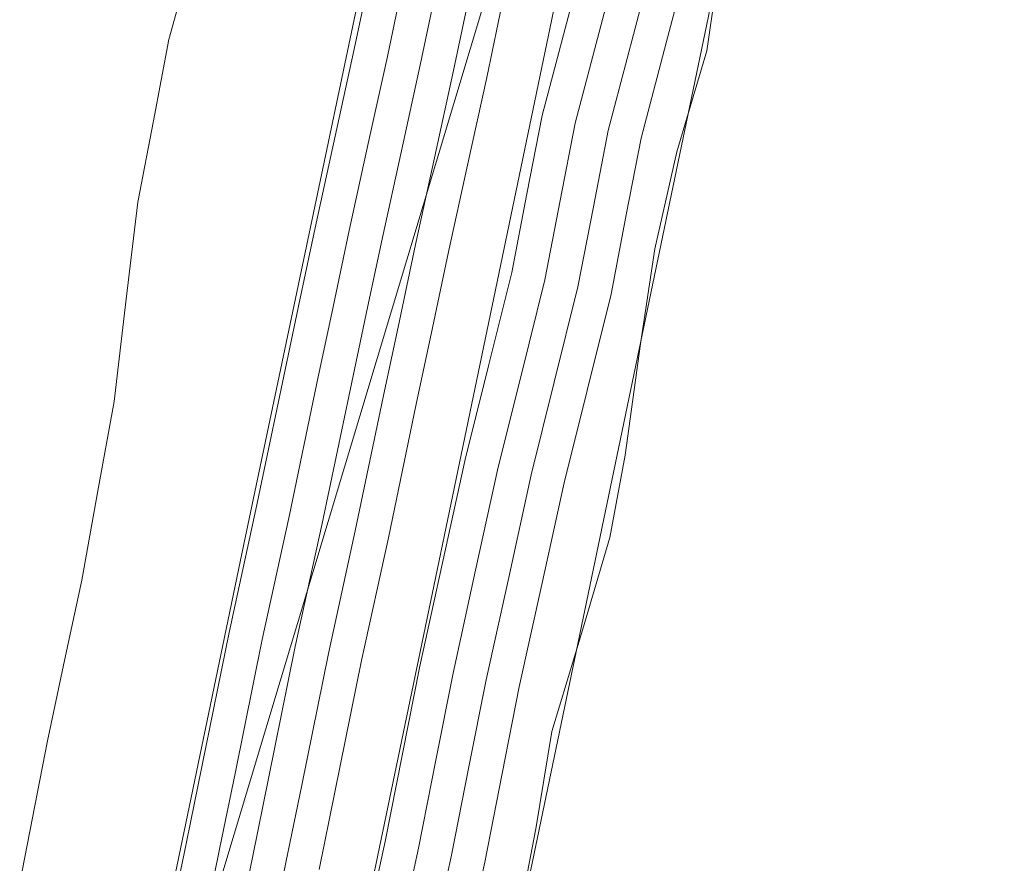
# Model space of a CAD drawing. Header units: metres. Extents: x 250001 to 257773, y 598992 to 609118.
# Tile 324 of 656: x 254914 to 254957, y 600905 to 600943. Entities that reach past the tile are written whole.
import ezdxf
from ezdxf.lldxf.tags import DXFTag

# ---------------------------------------------------------------- set-up
doc = ezdxf.new("R2010")
doc.units = ezdxf.units.M
for name, color, linetype, lineweight in [('B-WE-GR-GRAS-GV', 252, 'Continuous', 13), ('B-WE-GW-GRONDWERKLIJN_KRUIN-G', 252, 'Continuous', 18), ('B-WE-KG-GRENS_PERCEEL-G', 150, 'KG-PERCEEL', 18), ('B-WE-OG-WATER-GV', 252, 'Continuous', 18), ('B-WE-VH-KANTVERHARDING-G', 60, 'Continuous', 18), ('B-WE-VH-VERHARDING-G', 252, 'Continuous', 18), ('B-WE-VH-VERHARDING_HALFVERHARDING-GV', 252, 'Continuous', 18), ('B-WE-VH-VERHARDING_OPEN-GV', 252, 'Continuous', 18), ('X-XX-AL-REFERENTIE-G', 7, 'Continuous', 18)]:
    doc.layers.add(name, color=color, linetype=linetype, lineweight=lineweight)
doc.styles.get("Standard").update_dxf_attribs({"font": 'NLCS-ISO.ttf'})
tags = doc.linetypes.add('KG-PERCEEL', pattern='A,5.5,-2,["P",Standard,S=1.8,R=0,X=-0.5,Y=-0.9],-2,5.5,-2,[5,NLCS.SHX,S=0.75,R=0,X=0,Y=0],-2', length=19).pattern_tags.tags
tags[6] = DXFTag(74, 10)

# ---------------------------------------------------------------- blocks, each defined once
blk = doc.blocks.new('BS2021-132-Xref-KAD-20210617')
at = {"layer": 'B-WE-KG-GRENS_PERCEEL-G', "flags": 128}
blk.add_lwpolyline([(254907.422, 600750.902), (254912, 600815), (254918, 600889), (254964, 601042), (254999, 601218), (255017, 601294), (255020, 601325), (255015, 601354), (255000, 601414), (254968, 601478), (254940, 601559), (254919, 601592), (254834, 601658), (254818, 601666), (254801, 601670), (254760, 601673), (254708, 601664), (254681, 601664), (254664, 601673), (254661.278, 601676.5)], dxfattribs=at)
blk = doc.blocks.new('BS2021-132-Xref-inmeting-2d-20210906')
at = {"layer": 'B-WE-GW-GRONDWERKLIJN_KRUIN-G'}
blk.add_lwpolyline([(254913.946, 600905.114), (254915.06, 600910.867), (254915.82, 600914.427), (254916.58, 600917.987), (254917.299, 600921.94), (254918.017, 600925.893), (254918.54, 600930.311), (254919.063, 600934.729), (254919.754, 600938.331), (254920.444, 600941.932), (254921.701, 600946.499), (254923.248, 600952.148), (254924.435, 600956.955), (254926.093, 600962.607), (254927.185, 600969.182), (254928.195, 600973.612), (254929.169, 600978.481), (254930.058, 600982.079), (254930.947, 600985.677), (254931.92, 600990.713), (254932.714, 600996.196), (254933.947, 601001.865)], dxfattribs=at)
at = {"layer": 'B-WE-VH-KANTVERHARDING-G'}
for points in [[(254936.014, 600903.44), (254936.693, 600906.976), (254937.402, 600911.277), (254938.766, 600915.775), (254939.967, 600919.871), (254940.66, 600923.522), (254941.329, 600928.457), (254941.964, 600932.65), (254942.946, 600936.953), (254944.264, 600941.43), (254945.015, 600946.511)], [(254920.517, 600902.958), (254921.216, 600906.378), (254921.914, 600909.798), (254923.105, 600915.673), (254924.297, 600921.117), (254925.529, 600927.012), (254926.248, 600930.401), (254926.967, 600933.79), (254927.809, 600937.642), (254928.652, 600941.493), (254929.412, 600945.119), (254930.172, 600948.744), (254931.363, 600954.229), (254932.493, 600959.385), (254933.623, 600964.499), (254934.547, 600968.649), (254935.369, 600973.229), (254936.211, 600976.865), (254937.217, 600981.692), (254938.08, 600985.595), (254939.23, 600990.895), (254940.504, 600996.667), (254941.736, 601002.706)]]:
    blk.add_lwpolyline(points, dxfattribs=at)
at = {"layer": 'B-WE-VH-VERHARDING-G'}
for points in [[(254952.091, 600998.606), (254950.935, 600992.536), (254949.6, 600987.803), (254948.294, 600983.172), (254947.345, 600978.933), (254946.387, 600974.654), (254945.436, 600970.406), (254944.336, 600964.285), (254943.597, 600960.736), (254942.863, 600957.208), (254942.128, 600953.68), (254941.434, 600950.327), (254940.731, 600946.935), (254939.571, 600942.537), (254938.435, 600938.226), (254937.773, 600934.803), (254937.095, 600931.291), (254936.056, 600927.109), (254935.031, 600922.986), (254934.029, 600918.431), (254933.027, 600913.872), (254932.264, 600910.008), (254931.494, 600906.114), (254930.533, 600901.693)], [(254950.623, 600998.916), (254949.474, 600992.881), (254948.156, 600988.21), (254946.839, 600983.54), (254945.881, 600979.261), (254944.923, 600974.981), (254943.965, 600970.702), (254942.863, 600964.571), (254942.129, 600961.042), (254941.394, 600957.513), (254940.66, 600953.985), (254939.965, 600950.631), (254939.271, 600947.278), (254938.121, 600942.919), (254936.971, 600938.56), (254936.301, 600935.087), (254935.63, 600931.615), (254934.6, 600927.471), (254933.57, 600923.328), (254932.564, 600918.753), (254931.558, 600914.178), (254930.792, 600910.298), (254930.026, 600906.418), (254929.068, 600902.011)], [(254946.138, 601001.77), (254944.906, 600995.732), (254943.626, 600989.933), (254942.476, 600984.632), (254941.617, 600980.747), (254940.606, 600975.898), (254939.778, 600972.324), (254938.96, 600967.762), (254938.016, 600963.525), (254936.888, 600958.418), (254935.76, 600953.27), (254934.573, 600947.805), (254933.816, 600944.196), (254933.052, 600940.551), (254932.206, 600936.681), (254931.366, 600932.843), (254930.65, 600929.467), (254929.933, 600926.085), (254928.697, 600920.175), (254927.509, 600914.745), (254926.324, 600908.901), (254925.625, 600905.478), (254924.918, 600902.016)], [(254944.671, 601002.082), (254943.438, 600996.044), (254942.161, 600990.253), (254941.01, 600984.953), (254940.15, 600981.062), (254939.141, 600976.22), (254938.308, 600972.626), (254937.489, 600968.057), (254936.551, 600963.85), (254935.423, 600958.74), (254934.294, 600953.589), (254933.106, 600948.118), (254932.348, 600944.503), (254931.585, 600940.865), (254930.74, 600937.001), (254929.9, 600933.159), (254929.183, 600929.779), (254928.465, 600926.394), (254927.231, 600920.489), (254926.041, 600915.054), (254924.854, 600909.2), (254924.155, 600905.778), (254923.451, 600902.33)], [(254943.204, 601002.394), (254941.971, 600996.355), (254940.696, 600990.574), (254939.545, 600985.274), (254938.684, 600981.377), (254937.676, 600976.543), (254936.838, 600972.927), (254936.018, 600968.353), (254935.087, 600964.175), (254933.958, 600959.062), (254932.829, 600953.909), (254931.639, 600948.431), (254930.88, 600944.811), (254930.118, 600941.179), (254929.275, 600937.321), (254928.434, 600933.475), (254927.716, 600930.09), (254926.997, 600926.703), (254925.764, 600920.803), (254924.573, 600915.364), (254923.384, 600909.499), (254922.685, 600906.078), (254921.984, 600902.644)], [(254953.559, 600998.296), (254952.396, 600992.191), (254951.044, 600987.396), (254949.749, 600982.804), (254948.808, 600978.605), (254947.85, 600974.326), (254946.906, 600970.109), (254945.809, 600964), (254945.066, 600960.431), (254944.331, 600956.902), (254943.597, 600953.375), (254942.903, 600950.023), (254942.192, 600946.591), (254941.022, 600942.154), (254939.898, 600937.893), (254939.246, 600934.519), (254938.561, 600930.968), (254937.512, 600926.747), (254936.492, 600922.643), (254935.494, 600918.109), (254934.495, 600913.566), (254933.735, 600909.717), (254932.963, 600905.809), (254931.999, 600901.374)], [(254943.653, 600946.247), (254942.472, 600941.772), (254941.361, 600937.559), (254940.719, 600934.234), (254940.026, 600930.645), (254938.967, 600926.386), (254937.952, 600922.301), (254936.959, 600917.787), (254935.964, 600913.259), (254935.207, 600909.426), (254934.432, 600905.504), (254933.465, 600901.055)], [(254947.605, 601001.458), (254946.373, 600995.42), (254945.092, 600989.612), (254943.941, 600984.311), (254943.084, 600980.432), (254942.071, 600975.576), (254941.248, 600972.022), (254940.431, 600967.466), (254939.48, 600963.2), (254938.353, 600958.095), (254937.225, 600952.95), (254936.04, 600947.492), (254935.284, 600943.888), (254934.519, 600940.237), (254933.671, 600936.36), (254932.833, 600932.527), (254932.118, 600929.156), (254931.401, 600925.775), (254930.164, 600919.861), (254928.977, 600914.435), (254927.794, 600908.602), (254927.094, 600905.178)]]:
    blk.add_lwpolyline(points, dxfattribs=at)
blk = doc.blocks.new('BS2021-132-Xref-BGT-GRIJS-20210617-aangepast')
at = {"layer": 'B-WE-GR-GRAS-GV', "flags": 128}
blk.add_lwpolyline([(254965.284, 601113.685), (254949.169, 601117.292), (254934.897, 601053.385), (254919.795, 600981.23), (254908.812, 600929.986), (254906.482, 600921.422), (254904.083, 600911.655), (254898.523, 600883.56), (254892.603, 600855.785), (254891.097, 600845.539), (254888.367, 600831.489), (254884.764, 600808.209), (254880.998, 600778.666), (254879.745, 600767.366), (254883.359, 600766.965), (254888.043, 600766.446), (254895.445, 600765.624), (254896.123, 600772.212), (254900.033, 600800.222), (254908.024, 600843.964), (254923.755, 600919.584), (254946.949, 601029.791), (254952.565, 601057.086), (254958.784, 601083.716)], close=True, dxfattribs=at)
at = {"layer": 'B-WE-OG-WATER-GV', "flags": 128}
blk.add_lwpolyline([(254989.148, 601150.539), (254980.546, 601110.781), (254947.2, 600956.652), (254914.197, 600798.194)], dxfattribs=at)
at = {"layer": 'B-WE-VH-VERHARDING_HALFVERHARDING-GV', "flags": 128}
blk.add_lwpolyline([(254980.546, 601110.781), (254973.568, 601112.343), (254941.044, 600960.29), (254908.041, 600801.832), (254905.099, 600783.249), (254903.07, 600764.544), (254901.96, 600745.762), (254901.771, 600726.948), (254902.505, 600708.148), (254909.883, 600624.083), (254916.417, 600624.547), (254914.194, 600647.339), (254911.566, 600675.847), (254909.28, 600696.2), (254908.082, 600716.645), (254907.976, 600737.126), (254908.962, 600757.583), (254911.038, 600777.958), (254914.197, 600798.194), (254947.2, 600956.652)], close=True, dxfattribs=at)
at = {"layer": 'B-WE-VH-VERHARDING_OPEN-GV', "flags": 128}
blk.add_lwpolyline([(254908.041, 600801.832), (254941.044, 600960.29), (254973.568, 601112.343), (254965.39, 601114.173), (254965.284, 601113.685), (254958.784, 601083.716), (254952.565, 601057.086), (254946.949, 601029.791), (254923.755, 600919.584), (254908.024, 600843.964)], dxfattribs=at)

msp = doc.modelspace()

# ---------------------------------------------------------------- block references
at = {"layer": 'X-XX-AL-REFERENTIE-G'}
for name in ['BS2021-132-Xref-BGT-GRIJS-20210617-aangepast', 'BS2021-132-Xref-KAD-20210617', 'BS2021-132-Xref-inmeting-2d-20210906']:
    msp.add_blockref(name, (0, 0), dxfattribs=at)

doc.saveas('drawing.dxf')
